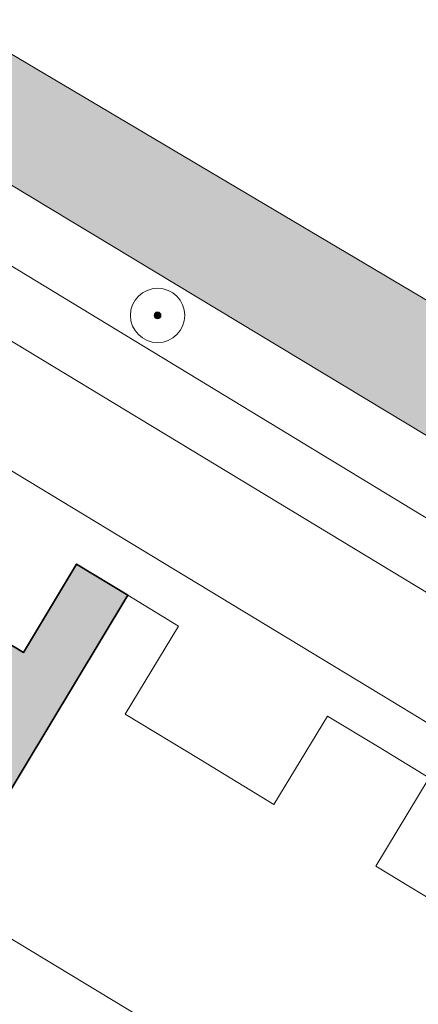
# Model space of a CAD drawing. Header units: metres. Extents: x 125349 to 128236, y 501602 to 503797.
# Tile 485 of 656: x 127265 to 127280, y 502186 to 502222. Entities that reach past the tile are written whole.
import ezdxf

# ---------------------------------------------------------------- set-up
doc = ezdxf.new("R2010")
doc.units = ezdxf.units.M
doc.layers.get('0').update_dxf_attribs({"linetype": 'CONTINUOUS'})
for name, color, linetype, lineweight in [('B-WE-GK-BESCHOEIING-G', 130, 'GK-BESCHOEIING-SO', 18), ('B-WE-GR-BEPLANTING_CULTUUR_HEESTERS-GV', 90, 'CONTINUOUS', 18), ('B-WE-GR-BOOM-S-500', 90, 'CONTINUOUS', 18), ('B-WE-OG-BEBOUWING-GV', 7, 'CONTINUOUS', 35), ('B-WE-OG-TERREIN_ERF-GV', 7, 'CONTINUOUS', 18), ('B-WE-OG-WATER_SLOOT-GV', 120, 'CONTINUOUS', 18), ('B-WE-VH-OPENVERHARDING_BETONSTRAATSTEEN-GV', 90, 'CONTINUOUS', 18)]:
    doc.layers.add(name, color=color, linetype=linetype, lineweight=lineweight)
doc.layers.add('B-WE-OG-BEBOUWING-V', color=7, linetype='CONTINUOUS', lineweight=18, true_color=0xcc646e)
doc.layers.add('B-WE-OG-WATER_SLOOT-V', color=7, linetype='CONTINUOUS', lineweight=18, true_color=0x73e9ff)
doc.linetypes.add('GK-BESCHOEIING-SO', pattern='A,18,-3,[1,NLCS.SHX,S=0.6,R=0,X=0,Y=0],-3', length=24)

# ---------------------------------------------------------------- blocks, each defined once
blk = doc.blocks.new('SGR-BOOM_01-SO')
at = {"linetype": 'ByBlock', "lineweight": 18}
h = blk.add_hatch(color=0, dxfattribs=at)
h.dxf.hatch_style = 1
edge = h.paths.add_edge_path()
edge.add_arc((0, 0), 0.25, 0, 360)
at = {"color": 0, "linetype": 'ByBlock', "lineweight": 18}
for radius in [2, 0.25]:
    blk.add_circle((0, 0), radius, dxfattribs=at)

msp = doc.modelspace()

# ---------------------------------------------------------------- hatches: boundary and pattern name
at = {"layer": 'B-WE-OG-BEBOUWING-V'}
msp.add_hatch(color=256, dxfattribs=at).paths.add_polyline_path([(127262.49, 502189.54), (127269.22, 502200.709), (127269.22, 502200.71), (127267.34, 502201.85), (127265.38, 502198.6), (127262.65, 502200.25), (127257.86, 502192.34), (127256.299, 502189.761), (127260.934, 502186.958)])
at = {"layer": 'B-WE-OG-WATER_SLOOT-V'}
h = msp.add_hatch(color=256, dxfattribs=at)
edge = h.paths.add_edge_path()
edge.add_line((127312.704, 502233.993), (127316.172, 502239.594))
edge.add_line((127316.172, 502239.594), (127316.746, 502240.633))
edge.add_line((127316.746, 502240.633), (127322.356, 502250))
edge.add_line((127322.356, 502250), (127336.035, 502272.822))
edge.add_line((127336.035, 502272.822), (127347.231, 502291.502))
edge.add_line((127347.231, 502291.502), (127346.735, 502291.91))
edge.add_line((127346.735, 502291.91), (127346.513, 502292.091))
edge.add_line((127346.513, 502292.091), (127347.583, 502293.957))
edge.add_line((127347.583, 502293.957), (127347.841, 502293.766))
edge.add_line((127347.841, 502293.766), (127348.513, 502293.59))
edge.add_line((127348.513, 502293.59), (127363.561, 502318.253))
edge.add_arc((127360.659, 502320.919), 3.94, 317.4238, 354.5538)
edge.add_arc((127360.906, 502320.916), 3.695, 354.2341, 414.6053)
edge.add_arc((127360.908, 502320.921), 3.69, 54.5795, 65.0666)
edge.add_line((127362.463, 502324.267), (127312.435, 502354.704))
edge.add_arc((127310.217, 502351.077), 4.251, 58.5605, 76.6931)
edge.add_arc((127310.379, 502351.94), 3.374, 75.9835, 128.3056)
edge.add_line((127308.287, 502354.588), (127308.177, 502354.497))
edge.add_line((127308.177, 502354.497), (127306.819, 502353.074))
edge.add_line((127306.819, 502353.074), (127324.096, 502341.727))
edge.add_line((127324.096, 502341.727), (127357.831, 502322.176))
edge.add_arc((127356.422, 502319.515), 3.011, 23.5066, 62.0945, ccw=False)
edge.add_arc((127357.479, 502319.749), 1.959, -31.2496, 29.5739, ccw=False)
edge.add_line((127359.154, 502318.733), (127356.25, 502313.917))
edge.add_line((127356.25, 502313.917), (127353.719, 502309.721))
edge.add_line((127353.719, 502309.721), (127345.24, 502295.539))
edge.add_line((127345.24, 502295.539), (127345.673, 502295.142))
edge.add_line((127345.673, 502295.142), (127345.894, 502294.962))
edge.add_line((127345.894, 502294.962), (127344.806, 502293.114))
edge.add_line((127344.806, 502293.114), (127344.536, 502293.244))
edge.add_line((127344.536, 502293.244), (127343.911, 502293.409))
edge.add_line((127343.911, 502293.409), (127330.752, 502271.657))
edge.add_line((127330.752, 502271.657), (127328.711, 502268.268))
edge.add_arc((127326.11, 502270.612), 3.501, 304.1396, 317.9766, ccw=False)
edge.add_arc((127327.108, 502269.115), 1.702, 233.9939, 304.608, ccw=False)
edge.add_line((127326.108, 502267.738), (127315.376, 502275.195))
edge.add_line((127315.376, 502275.195), (127291.4, 502290.635))
edge.add_line((127291.4, 502290.635), (127265.017, 502308.136))
edge.add_line((127265.017, 502308.136), (127264.54, 502307.394))
edge.add_line((127264.54, 502307.394), (127263.836, 502306.618))
edge.add_line((127263.836, 502306.618), (127298.294, 502283.265))
edge.add_line((127298.294, 502283.265), (127324.454, 502266.038))
edge.add_arc((127322.871, 502264.329), 2.33, 20.636, 47.1897, ccw=False)
edge.add_arc((127323.06, 502264.528), 2.086, -24.3737, 17.3509, ccw=False)
edge.add_line((127324.96, 502263.667), (127317.003, 502250))
edge.add_line((127317.003, 502250), (127310.963, 502239.625))
edge.add_line((127310.963, 502239.625), (127303.344, 502227.541))
edge.add_line((127303.344, 502227.541), (127289.747, 502205.901))
edge.add_line((127289.747, 502205.901), (127255.744, 502226.065))
edge.add_line((127255.744, 502226.065), (127225.366, 502244.522))
edge.add_line((127225.366, 502244.522), (127215.506, 502250.665))
edge.add_line((127215.506, 502250.665), (127213.232, 502246.985))
edge.add_line((127213.232, 502246.985), (127287.165, 502202.382))
edge.add_line((127287.165, 502202.382), (127290.498, 502200.896))
edge.add_line((127290.498, 502200.896), (127292.657, 502201.665))
edge.add_line((127292.657, 502201.665), (127294.224, 502203.408))
edge.add_line((127294.224, 502203.408), (127305.012, 502221.412))
edge.add_line((127305.012, 502221.412), (127310.527, 502230.477))
edge.add_line((127310.527, 502230.477), (127312.704, 502233.993))

# ---------------------------------------------------------------- linework, layer by layer
at = {"layer": 'B-WE-GK-BESCHOEIING-G', "flags": 128}
for points in [[(127213.232, 502246.985), (127287.165, 502202.382), (127290.498, 502200.896), (127292.657, 502201.665), (127294.224, 502203.408), (127305.012, 502221.412), (127310.527, 502230.477), (127316.172, 502239.594), (127316.746, 502240.633), (127322.356, 502250), (127347.231, 502291.502)], [(127310.963, 502239.625), (127303.344, 502227.541), (127289.747, 502205.901), (127255.744, 502226.065)]]:
    msp.add_lwpolyline(points, dxfattribs=at)
at = {"layer": 'B-WE-GR-BEPLANTING_CULTUUR_HEESTERS-GV', "flags": 128}
msp.add_lwpolyline([(127317.173, 502231.306), (127312.704, 502233.993), (127310.527, 502230.477), (127305.012, 502221.412), (127294.224, 502203.408), (127292.657, 502201.665), (127290.498, 502200.896), (127287.165, 502202.382), (127213.232, 502246.985), (127210.939, 502246.276), (127212.013, 502242.763), (127220.99, 502237.372), (127222.2, 502239.434), (127241.227, 502228.027), (127239.976, 502226.054), (127244.597, 502223.272), (127245.428, 502224.68), (127282.977, 502201.858), (127281.721, 502199.892)], dxfattribs=at)
at = {"layer": 'B-WE-OG-BEBOUWING-GV', "flags": 128}
msp.add_lwpolyline([(127262.49, 502189.54), (127269.22, 502200.709), (127269.22, 502200.71), (127267.34, 502201.85), (127265.38, 502198.6), (127262.65, 502200.25), (127257.86, 502192.34), (127256.299, 502189.761), (127260.934, 502186.958)], close=True, dxfattribs=at)
at = {"layer": 'B-WE-OG-TERREIN_ERF-GV', "flags": 128}
for points in [[(127225.366, 502244.522), (127255.744, 502226.065), (127289.747, 502205.901), (127303.344, 502227.541), (127310.963, 502239.625), (127317.003, 502250), (127324.96, 502263.667)], [(127282.42, 502194.69), (127279.31, 502196.57), (127237.554, 502221.874)], [(127271.72, 502183.96), (127267.101, 502186.749), (127267.1, 502186.75), (127262.49, 502189.54), (127260.934, 502186.958), (127256.299, 502189.761), (127251.688, 502192.549), (127247.009, 502195.378), (127242.343, 502198.2), (127237.722, 502200.994), (127233.117, 502203.779)], [(127262.65, 502200.25), (127265.38, 502198.6), (127267.34, 502201.85), (127269.22, 502200.71), (127271.09, 502199.57), (127269.13, 502196.33), (127271.88, 502194.66), (127274.6, 502193.01), (127276.57, 502196.26), (127278.439, 502195.12), (127278.44, 502195.12), (127280.31, 502193.99), (127278.35, 502190.74), (127281.3, 502188.95)]]:
    msp.add_lwpolyline(points, dxfattribs=at)
at = {"layer": 'B-WE-OG-WATER_SLOOT-GV', "flags": 128}
msp.add_lwpolyline([(127324.96, 502263.667), (127317.003, 502250), (127310.963, 502239.625), (127303.344, 502227.541), (127289.747, 502205.901), (127255.744, 502226.065), (127225.366, 502244.522), (127215.506, 502250.665), (127213.232, 502246.985), (127287.165, 502202.382), (127290.498, 502200.896), (127292.657, 502201.665), (127294.224, 502203.408), (127305.012, 502221.412), (127310.527, 502230.477), (127312.704, 502233.993)], dxfattribs=at)
at = {"layer": 'B-WE-VH-OPENVERHARDING_BETONSTRAATSTEEN-GV', "flags": 128}
msp.add_lwpolyline([(127281.721, 502199.892), (127244.207, 502222.612), (127239.632, 502225.423), (127237.554, 502221.874), (127279.31, 502196.57), (127282.42, 502194.69), (127282.522, 502194.265), (127289.975, 502189.896), (127293.059, 502188.088), (127301.437, 502201.873), (127303.516, 502200.644), (127304.95, 502203.142), (127302.861, 502204.37), (127311.419, 502218.488), (127313.581, 502217.28), (127315.51, 502220.46), (127316.494, 502222.087), (127319.232, 502222.732), (127334.714, 502213.367)], dxfattribs=at)
msp.add_lwpolyline([(127281.721, 502199.892), (127282.977, 502201.858), (127245.428, 502224.68), (127244.597, 502223.272), (127244.207, 502222.612)], close=True, dxfattribs=at)

# ---------------------------------------------------------------- block references
at = {"layer": 'B-WE-GR-BOOM-S-500', "xscale": 0.5, "yscale": 0.5, "zscale": 0.5}
msp.add_blockref('SGR-BOOM_01-SO', (127270.318, 502210.997), dxfattribs=at)

doc.saveas('drawing.dxf')
